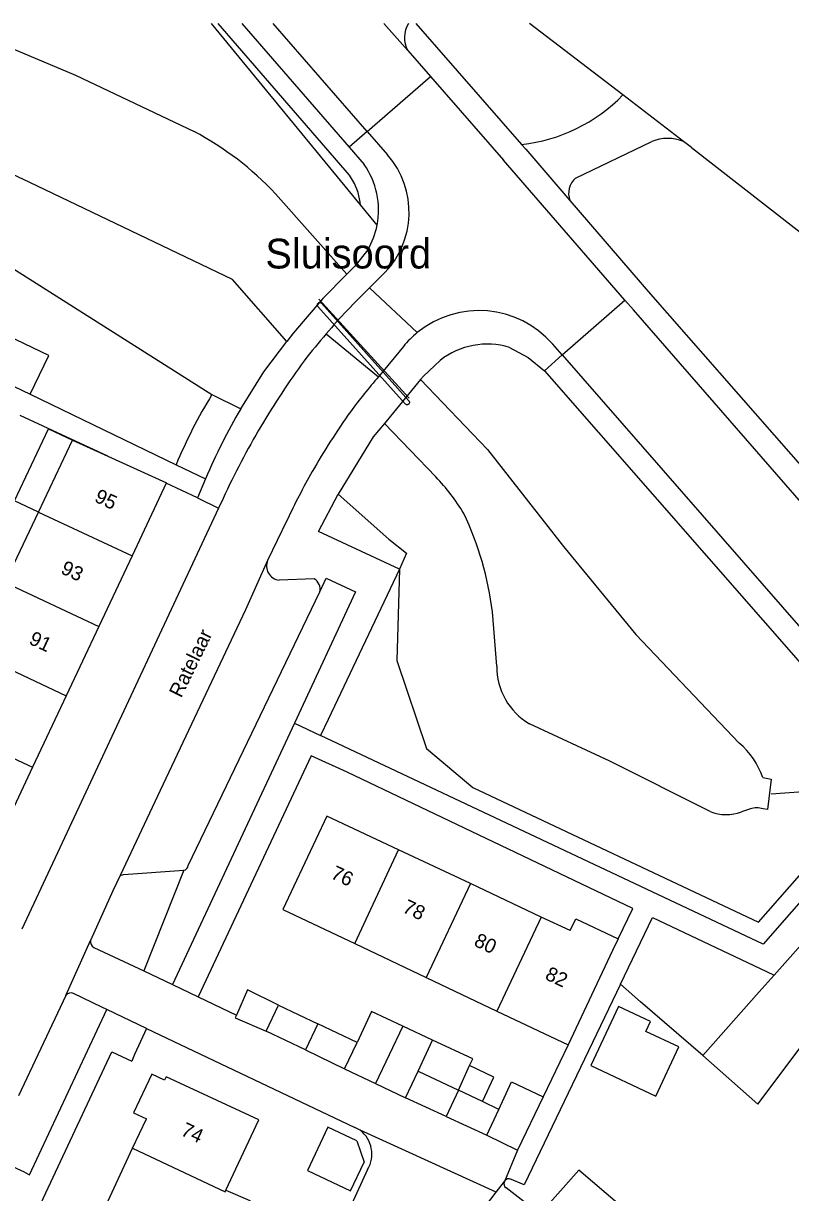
# Model space of a CAD drawing. Extents: x 194485 to 197793, y 468269 to 470822.
# Drawn here: x 195701.1 to 195765.6, y 470724 to 470822.3 of the extents above; entities that cross this region are included whole.
import ezdxf

# ---------------------------------------------------------------- set-up
doc = ezdxf.new("R2010")
doc.units = 0
for name, color, linetype in [('BGT grensvlak begroeid terreindeel', 7, 'Continuous'), ('BGT grensvlak begroeid terreindeel LR', 7, 'Continuous'), ('BGT grensvlak gebouwinstallatie plus 1', 7, 'Continuous'), ('BGT grensvlak kunstwerkdeel uitbreiding populatie min 1', 7, 'Continuous'), ('BGT grensvlak onbegroeid terreindeel', 7, 'Continuous'), ('BGT grensvlak pand op maaiveld', 7, 'Continuous'), ('BGT grensvlak pand op maaiveld LR', 7, 'Continuous'), ('BGT grensvlak waterdeel', 7, 'Continuous'), ('BGT grensvlak wegdeel', 7, 'Continuous'), ('BGT lijnelement kunstwerkdeel uitbreiding populatie duiker', 7, 'Continuous'), ('BGT lijnelement scheiding walbescherming', 7, 'Continuous'), ('BGT tekst huisnummerreeks', 7, 'Continuous'), ('BGT tekst openbare ruimte label weg', 7, 'Continuous'), ('IMGEO kenmerkpunt buurt', 7, 'Continuous')]:
    doc.layers.add(name, color=color, linetype=linetype)

msp = doc.modelspace()

# ---------------------------------------------------------------- linework, layer by layer
at = {"layer": 'BGT grensvlak begroeid terreindeel'}
for p, q in [((195729.39, 470807.037), (195716.884, 470822.285)), ((195730.802, 470805.315), (195729.39, 470807.037)), ((195699.307, 470802.233), (195716.91, 470791.073)), ((195716.91, 470791.073), (195719.333, 470789.875)), ((195714.543, 470751.082), (195711.181, 470742.603))]:
    msp.add_line(p, q, dxfattribs=at)
for points in [[(195727.514, 470782.692), (195731.796, 470778.928), (195733.266, 470777.737), (195732.674, 470776.378)], [(195732.674, 470776.378), (195732.449, 470768.708), (195734.959, 470761.303), (195738.842, 470758.03)], [(195738.842, 470758.03), (195762.865, 470746.702), (195768.131, 470752.706)], [(195758.185, 470735.484), (195762.923, 470740.843), (195764.176, 470742.26)]]:
    msp.add_lwpolyline(points, dxfattribs=at)
at = {"layer": 'BGT grensvlak begroeid terreindeel LR'}
msp.add_lwpolyline([(195729.39, 470807.037), (195729.379, 470807.254), (195729.205, 470808.062), (195728.903, 470808.831), (195728.484, 470809.532), (195717.443, 470822.285)], dxfattribs=at)
at = {"layer": 'BGT grensvlak gebouwinstallatie plus 1'}
for p, q in [((195719.899, 470741.02), (195718.976, 470738.903)), ((195722.504, 470739.739), (195719.899, 470741.02)), ((195730.32, 470739.195), (195729.109, 470736.6)), ((195732.968, 470737.959), (195730.32, 470739.195)), ((195718.976, 470738.903), (195718.877, 470738.675)), ((195718.877, 470738.675), (195721.471, 470737.544)), ((195732.968, 470737.959), (195730.676, 470733.138)), ((195735.457, 470736.796), (195732.968, 470737.959)), ((195734.244, 470734.171), (195735.457, 470736.796)), ((195738.851, 470735.212), (195735.457, 470736.796)), ((195738.578, 470734.655), (195738.851, 470735.212)), ((195728.064, 470734.38), (195730.676, 470733.138)), ((195737.636, 470732.569), (195738.578, 470734.655)), ((195740.606, 470733.675), (195738.578, 470734.655)), ((195730.676, 470733.138), (195733.173, 470731.951)), ((195739.646, 470731.619), (195740.606, 470733.675)), ((195741.027, 470730.967), (195742.095, 470733.292)), ((195742.095, 470733.292), (195744.751, 470732.01)), ((195744.751, 470732.01), (195742.593, 470727.538)), ((195729.082, 470728.331), (195729.71, 470726.533)), ((195740.008, 470728.785), (195742.593, 470727.538)), ((195747.758, 470725.869), (195744.895, 470722.623)), ((195751.209, 470722.907), (195747.758, 470725.869))]:
    msp.add_line(p, q, dxfattribs=at)
for points in [[(195702.328, 470781.19), (195700.309, 470782.144), (195703.166, 470788.194), (195705.185, 470787.24)], [(195729.082, 470728.331), (195726.66, 470729.476), (195724.941, 470725.838), (195728.571, 470724.122), (195729.71, 470726.533)]]:
    msp.add_lwpolyline(points, dxfattribs=at)
at = {"layer": 'BGT grensvlak kunstwerkdeel uitbreiding populatie min 1'}
msp.add_lwpolyline([(195725.826, 470798.484), (195725.803, 470798.516), (195725.787, 470798.552), (195725.777, 470798.59), (195725.776, 470798.629), (195725.782, 470798.668), (195725.795, 470798.704), (195725.816, 470798.738), (195725.842, 470798.767), (195725.874, 470798.79), (195725.909, 470798.806), (195725.947, 470798.816), (195725.987, 470798.817), (195726.025, 470798.811), (195726.062, 470798.798), (195726.096, 470798.778), (195726.124, 470798.751), (195733.467, 470790.549), (195733.49, 470790.517), (195733.506, 470790.482), (195733.516, 470790.444), (195733.517, 470790.405), (195733.511, 470790.366), (195733.498, 470790.329), (195733.478, 470790.295), (195733.451, 470790.267), (195733.419, 470790.243), (195733.384, 470790.227), (195733.346, 470790.218), (195733.307, 470790.216), (195733.268, 470790.222), (195733.231, 470790.235), (195733.198, 470790.256), (195733.169, 470790.282), (195725.826, 470798.484)], dxfattribs=at)
at = {"layer": 'BGT grensvlak onbegroeid terreindeel'}
for p, q in [((195751.46, 470816.264), (195743.612, 470822.285)), ((195757.217, 470811.848), (195756.54, 470812.367)), ((195757.217, 470811.848), (195779.545, 470794.427))]:
    msp.add_line(p, q, dxfattribs=at)
for points in [[(195758.185, 470735.484), (195762.791, 470731.418), (195766.866, 470736.816), (195775.048, 470746.575), (195787.179, 470736.405), (195798.458, 470727.401)], [(195758.185, 470735.484), (195752.95, 470740.013), (195751.25, 470741.483)]]:
    msp.add_lwpolyline(points, dxfattribs=at)
at = {"layer": 'BGT grensvlak pand op maaiveld'}
for p, q in [((195696.057, 470793.776), (195701.64, 470791.101)), ((195702.328, 470781.19), (195705.185, 470787.24)), ((195705.185, 470787.24), (195708.172, 470785.888)), ((195713.076, 470783.612), (195710.205, 470777.519)), ((195699.532, 470775.267), (195702.328, 470781.19)), ((195710.205, 470777.519), (195707.397, 470771.561)), ((195707.397, 470771.561), (195704.654, 470765.742)), ((195704.654, 470765.742), (195701.822, 470759.732)), ((195701.822, 470759.732), (195699.054, 470753.857)), ((195738.643, 470749.948), (195732.603, 470752.793)), ((195744.601, 470747.141), (195738.643, 470749.948)), ((195747.034, 470745.995), (195744.601, 470747.141)), ((195747.034, 470745.995), (195747.505, 470746.995)), ((195747.505, 470746.995), (195751.065, 470745.318)), ((195751.065, 470745.318), (195750.594, 470744.318)), ((195728.936, 470744.904), (195734.919, 470742.062)), ((195750.594, 470744.318), (195746.864, 470736.388)), ((195734.919, 470742.062), (195740.863, 470739.239)), ((195721.471, 470737.544), (195722.504, 470739.739)), ((195722.504, 470739.739), (195725.807, 470738.169)), ((195740.863, 470739.239), (195746.864, 470736.388)), ((195729.109, 470736.6), (195725.807, 470738.169)), ((195724.768, 470735.962), (195721.471, 470737.544)), ((195728.064, 470734.38), (195729.109, 470736.6)), ((195724.768, 470735.962), (195728.064, 470734.38)), ((195733.173, 470731.951), (195734.244, 470734.171)), ((195734.244, 470734.171), (195737.636, 470732.569)), ((195739.646, 470731.619), (195737.636, 470732.569)), ((195736.591, 470730.368), (195733.173, 470731.951)), ((195741.027, 470730.967), (195739.646, 470731.619)), ((195710.248, 470727.697), (195711.413, 470730.184)), ((195736.591, 470730.368), (195740.008, 470728.785)), ((195740.008, 470728.785), (195741.027, 470730.967)), ((195707.463, 470721.751), (195710.248, 470727.697))]:
    msp.add_line(p, q, dxfattribs=at)
for points in [[(195701.64, 470791.101), (195703.196, 470794.348), (195697.613, 470797.023)], [(195708.172, 470785.888), (195713.098, 470783.659), (195713.076, 470783.612)], [(195732.603, 470752.793), (195726.568, 470755.636), (195722.877, 470747.782), (195728.936, 470744.904)], [(195751.082, 470739.622), (195748.752, 470734.658), (195754.221, 470732.091), (195756.156, 470736.216), (195753.382, 470737.517), (195753.777, 470738.357), (195751.082, 470739.622)], [(195712.936, 470733.435), (195711.847, 470733.94), (195710.324, 470730.688), (195711.413, 470730.184)], [(195718.094, 470724.172), (195720.848, 470730.102), (195713.063, 470733.707), (195712.936, 470733.435)], [(195718.094, 470724.172), (195720.086, 470723.295), (195719.341, 470721.605), (195717.316, 470722.497)]]:
    msp.add_lwpolyline(points, dxfattribs=at)
at = {"layer": 'BGT grensvlak pand op maaiveld LR'}
for p, q in [((195702.328, 470781.19), (195710.205, 470777.519)), ((195699.532, 470775.267), (195707.397, 470771.561)), ((195696.776, 470769.431), (195704.654, 470765.742)), ((195693.954, 470763.454), (195701.822, 470759.732)), ((195728.936, 470744.904), (195732.603, 470752.793)), ((195738.643, 470749.948), (195734.919, 470742.062)), ((195744.601, 470747.141), (195740.863, 470739.239)), ((195725.807, 470738.169), (195724.768, 470735.962)), ((195737.636, 470732.569), (195736.591, 470730.368)), ((195710.248, 470727.697), (195718.03, 470724.034)), ((195718.03, 470724.034), (195718.094, 470724.172))]:
    msp.add_line(p, q, dxfattribs=at)
at = {"layer": 'BGT grensvlak waterdeel'}
for p, q in [((195722.259, 470807.961), (195728.248, 470801.186)), ((195735.721, 470784.144), (195731.409, 470788.654)), ((195740.857, 470768.241), (195740.489, 470772.796)), ((195762.173, 470756.244), (195761.429, 470755.98))]:
    msp.add_line(p, q, dxfattribs=at)
for points in [[(195695.112, 470822.285), (195705.444, 470817.926), (195715.41, 470813.19)], [(195723.206, 470795.528), (195718.636, 470800.74), (195701.594, 470808.897), (195677.318, 470820.351)], [(195734.455, 470792.334), (195740.071, 470786.461), (195746.478, 470778.284), (195752.557, 470770.887), (195761.241, 470761.767)], [(195758.784, 470756.007), (195750.375, 470760.257), (195743.617, 470763.392)], [(195763.212, 470758.87), (195763.926, 470758.741), (195763.614, 470756.178), (195763.241, 470756.248)]]:
    msp.add_lwpolyline(points, dxfattribs=at)
for centre, radius, start, end in [((195703.207, 470790.107), 26.11, 43.14145, 62.13732), ((195724.575, 470773.132), 15.669, 30.47326, 44.65309), ((195714.108, 470769.611), 26.572, 6.88403, 25.56517), ((195746.408, 470768.191), 5.551, 179.47993, 239.81623), ((195757.071, 470756.811), 6.476, 18.53509, 49.92444), ((195760.143, 470759.557), 3.801, 249.05415, 289.77615), ((195762.714, 470754.274), 2.043, 75.06493, 105.36425)]:
    msp.add_arc(centre, radius, start, end, dxfattribs=at)
at = {"layer": 'BGT grensvlak wegdeel'}
for p, q in [((195719.427, 470822.285), (195728.44, 470811.875)), ((195729.969, 470813.199), (195722.07, 470822.285)), ((195731.37, 470822.285), (195733.371, 470819.997)), ((195734.059, 470822.285), (195742.937, 470812.111)), ((195733.371, 470819.997), (195735.273, 470817.823)), ((195729.969, 470813.199), (195735.273, 470817.823)), ((195735.273, 470817.823), (195741.411, 470810.782)), ((195756.54, 470812.367), (195751.46, 470816.264)), ((195729.969, 470813.199), (195728.44, 470811.875)), ((195729.969, 470813.199), (195731.685, 470811.226)), ((195728.44, 470811.875), (195729.705, 470810.414)), ((195742.937, 470812.111), (195743.289, 470811.708)), ((195747.488, 470809.283), (195753.899, 470812.342)), ((195743.289, 470811.708), (195747.005, 470807.392)), ((195751.62, 470799.017), (195741.411, 470810.782)), ((195730.014, 470803.25), (195728.929, 470801.87)), ((195728.248, 470801.186), (195728.929, 470801.87)), ((195731.348, 470801.225), (195730.166, 470800.048)), ((195730.166, 470800.048), (195734.178, 470796.286)), ((195746.349, 470794.413), (195751.62, 470799.017)), ((195726.518, 470796.187), (195730.921, 470792.576)), ((195733.009, 470795.122), (195730.921, 470792.576)), ((195746.349, 470794.413), (195745.559, 470795.317)), ((195741.933, 470795.032), (195743.503, 470794.194)), ((195743.503, 470794.194), (195744.873, 470793.058)), ((195746.349, 470794.413), (195744.873, 470793.058)), ((195734.455, 470792.334), (195731.409, 470788.654)), ((195744.873, 470793.058), (195769.722, 470764.653)), ((195701.64, 470791.101), (195713.896, 470785.174)), ((195708.172, 470785.888), (195700.786, 470789.318)), ((195731.409, 470788.654), (195730.477, 470787.528)), ((195730.477, 470787.528), (195727.514, 470782.692)), ((195713.896, 470785.174), (195716.38, 470783.996)), ((195715.693, 470782.397), (195713.076, 470783.612)), ((195716.38, 470783.996), (195715.693, 470782.397)), ((195715.693, 470782.397), (195717.468, 470781.534)), ((195717.848, 470782.347), (195717.468, 470781.534)), ((195717.468, 470781.534), (195700.924, 470746.111)), ((195725.496, 470775.574), (195722.559, 470775.473)), ((195714.913, 470751.475), (195725.973, 470774.484)), ((195723.84, 470763.446), (195713.596, 470741.457)), ((195723.84, 470763.446), (195726.044, 470762.407)), ((195764.176, 470742.26), (195776.74, 470756.471)), ((195704.645, 470740.554), (195706.718, 470745.171)), ((195706.994, 470744.59), (195711.181, 470742.603)), ((195711.181, 470742.603), (195713.596, 470741.457)), ((195713.596, 470741.457), (195715.767, 470740.426)), ((195704.645, 470740.554), (195700.652, 470732.093)), ((195707.671, 470739.561), (195705.272, 470740.702)), ((195715.767, 470740.426), (195718.976, 470738.903)), ((195701.578, 470725.473), (195708.076, 470739.368)), ((195708.076, 470739.368), (195707.671, 470739.561)), ((195711.42, 470737.778), (195708.076, 470739.368)), ((195711.42, 470737.778), (195710.412, 470735.572)), ((195711.42, 470737.778), (195728.927, 470729.45)), ((195746.864, 470736.388), (195744.751, 470732.01)), ((195710.412, 470735.572), (195710.166, 470735.033)), ((195740.813, 470724.009), (195729.376, 470729.207)), ((195742.593, 470727.538), (195741.498, 470724.896)), ((195701.144, 470725.676), (195698.683, 470726.827)), ((195701.144, 470725.676), (195701.578, 470725.473)), ((195730, 470725.9), (195728.648, 470722.957)), ((195740.813, 470724.009), (195741.498, 470724.896)), ((195741.498, 470724.896), (195741.599, 470725.027)), ((195744.826, 470721.903), (195741.658, 470724.363)), ((195728.874, 470708.544), (195740.813, 470724.009))]:
    msp.add_line(p, q, dxfattribs=at)
for points in [[(195747.005, 470807.392), (195753.783, 470799.518), (195769.97, 470781.049)], [(195728.248, 470801.186), (195726.237, 470799.165), (195723.764, 470796.257), (195723.206, 470795.528)], [(195774.578, 470772.678), (195752.339, 470798.188), (195751.62, 470799.017)], [(195719.333, 470789.875), (195721.269, 470792.998), (195723.206, 470795.528)], [(195746.349, 470794.413), (195785.147, 470750), (195796.352, 470737.197)], [(195736.103, 470793.942), (195734.685, 470792.612), (195734.455, 470792.334)], [(195732.674, 470776.378), (195725.885, 470779.556), (195727.514, 470782.692)], [(195723.215, 470780.488), (195722.396, 470778.812), (195721.597, 470777.127)], [(195721.597, 470777.127), (195719.746, 470772.968), (195712.553, 470757.775), (195709.195, 470750.624)], [(195725.973, 470774.484), (195726.515, 470775.645), (195728.99, 470774.499), (195723.84, 470763.446)], [(195732.674, 470776.378), (195726.687, 470763.762), (195726.044, 470762.407)], [(195775.156, 470758.441), (195763.25, 470744.866), (195726.044, 470762.407)], [(195751.065, 470745.318), (195752.288, 470747.85), (195728.281, 470759.315), (195725.248, 470760.705), (195715.767, 470740.426)], [(195709.195, 470750.624), (195709.467, 470750.714), (195714.543, 470751.082)], [(195709.195, 470750.624), (195708.594, 470749.344), (195706.718, 470745.171)], [(195751.25, 470741.483), (195753.938, 470747.09), (195763.528, 470742.565), (195764.176, 470742.26)], [(195751.25, 470741.483), (195743.173, 470724.636), (195741.967, 470725.113)], [(195703.818, 470676.522), (195701.904, 470674.62), (195679.087, 470685.112), (195680.153, 470687.398), (195691.949, 470712.508), (195696.568, 470710.358), (195708.493, 470735.798), (195710.166, 470735.033)]]:
    msp.add_lwpolyline(points, dxfattribs=at)
for centre, radius, start, end in [((195735.407, 470821.084), 2.308, 148.62858, 208.09333), ((195741.475, 470825.933), 13.899, 276.0364, 315.92075), ((195755.25, 470809.151), 3.465, 68.13787, 112.94684), ((195726.142, 470806.407), 7.345, 315.1357, 41.00441), ((195724.345, 470806.593), 6.583, 348.80316, 35.47996), ((195748.61, 470807.989), 1.713, 130.93321, 200.41045), ((195724.332, 470806.601), 6.597, 329.46929, 348.75719), ((195769.203, 470759.51), 56.278, 133.91988, 139.32975), ((195739.367, 470789.907), 8.223, 41.14141, 129.12552), ((195769.153, 470759.591), 56.187, 139.35847, 142.34367), ((195739.381, 470789.891), 8.244, 129.13495, 140.61946), ((195740.051, 470788.964), 6.354, 72.76729, 128.41267), ((195779.092, 470754.044), 67.465, 143.7712, 149.39594), ((195767.282, 470761.04), 48.132, 139.06458, 143.5541), ((195762.023, 470764.751), 49.534, 149.52209, 157.13749), ((195778.187, 470754.4), 60.859, 144.62495, 150.25476), ((195780.118, 470753.482), 68.634, 149.42795, 155.13001), ((195776.617, 470755.373), 59.013, 150.31862, 154.81249), ((195722.689, 470776.655), 1.19, 156.64343, 263.72287), ((195725.059, 470774.733), 0.948, 344.74386, 62.52592), ((195714.502, 470751.492), 0.412, 275.76889, 357.68433), ((195707.201, 470745.044), 0.499, 165.28169, 245.53777), ((195705.039, 470740.285), 0.478, 60.86006, 145.70246), ((195727.846, 470726.916), 2.755, 56.26095, 66.89431), ((195727.81, 470727.199), 2.546, 329.32603, 52.04506), ((195741.864, 470724.715), 0.408, 153.70262, 239.7156), ((195741.866, 470724.715), 0.41, 75.73518, 130.57224)]:
    msp.add_arc(centre, radius, start, end, dxfattribs=at)
at = {"layer": 'BGT lijnelement kunstwerkdeel uitbreiding populatie duiker'}
for p, q in [((195725.899, 470799.098), (195733.492, 470790.768)), ((195763.919, 470757.489), (195869.85, 470765.79))]:
    msp.add_line(p, q, dxfattribs=at)
at = {"layer": 'BGT lijnelement scheiding walbescherming'}
msp.add_line((195716.91, 470791.073), (195719.333, 470789.875), dxfattribs=at)
for points in [[(195723.206, 470795.528), (195718.636, 470800.74), (195701.594, 470808.897), (195677.318, 470820.351)], [(195727.514, 470782.692), (195731.796, 470778.928), (195733.266, 470777.737), (195732.674, 470776.378)]]:
    msp.add_lwpolyline(points, dxfattribs=at)
msp.add_arc((195755.141, 470767.82), 44.748, 148.69108, 157.18085, dxfattribs=at)

# ---------------------------------------------------------------- texts
at = {"layer": 'BGT tekst huisnummerreeks'}
for s, rotation, p in [('95', 334.8, (195706.953, 470782.11)), ('93', 334.8, (195704.119, 470776.083)), ('91', 334.8, (195701.448, 470770.145)), ('76', 334.8, (195726.817, 470750.434)), ('78', 334.8, (195732.854, 470747.59)), ('80', 334.8, (195738.855, 470744.763)), ('82', 334.8, (195744.834, 470741.946)), ('74', 334.9, (195714.216, 470728.84))]:
    msp.add_text(s, height=1.2, rotation=rotation, dxfattribs=at).set_placement(p)
at = {"layer": 'BGT tekst openbare ruimte label weg'}
msp.add_text('Ratelaar', height=1.2, rotation=64, dxfattribs=at).set_placement((195714.326, 470765.51))
at = {"layer": 'IMGEO kenmerkpunt buurt'}
msp.add_text('Sluisoord', height=2.5, dxfattribs=at).set_placement((195721.404, 470801.676))

doc.saveas('drawing.dxf')
